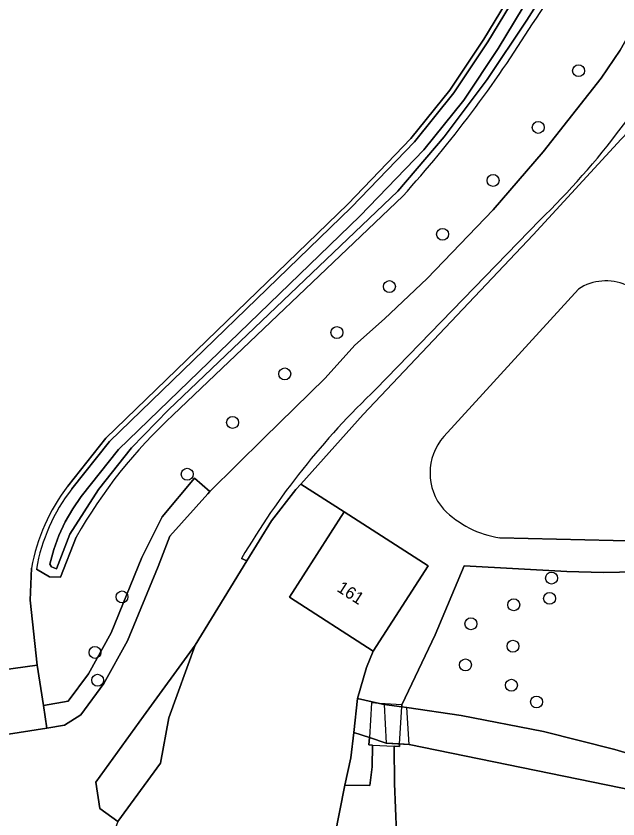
# Model space of a CAD drawing. Extents: x 160203 to 161530, y 379528 to 381797.
# Drawn here: x 161183.5 to 161232.8, y 381526.6 to 381592.4 of the extents above; entities that cross this region are included whole.
import ezdxf

# ---------------------------------------------------------------- set-up
doc = ezdxf.new("R2010")
doc.units = 0
for name, color, linetype in [('IMGEO_Boom', 7, 'Continuous'), ('IMGEO_Dek', 7, 'Continuous'), ('IMGEO_Erf', 7, 'Continuous'), ('IMGEO_Grasland_agrarisch', 7, 'Continuous'), ('IMGEO_Greppel_droge_sloot', 7, 'Continuous'), ('IMGEO_Groenvoorziening', 7, 'Continuous'), ('IMGEO_Hek', 7, 'Continuous'), ('IMGEO_Oever', 7, 'Continuous'), ('IMGEO_Pand', 7, 'Continuous'), ('IMGEO_Pand_nummerreeks', 7, 'Continuous'), ('IMGEO_Parkeervlak_onverhard', 7, 'Continuous'), ('IMGEO_Rijbaan_lokaal_halfverhard', 7, 'Continuous'), ('IMGEO_Terreindeel_open', 7, 'Continuous'), ('IMGEO_Voetpad_halfverhard', 7, 'Continuous'), ('IMGEO_Voetpad_open', 7, 'Continuous'), ('IMGEO_Waterloop', 7, 'Continuous')]:
    doc.layers.add(name, color=color, linetype=linetype)

msp = doc.modelspace()

# ---------------------------------------------------------------- linework, layer by layer
at = {"layer": 'IMGEO_Boom'}
for centre in [(161229.579, 381587.893), (161226.275, 381583.246), (161222.568, 381578.898), (161218.436, 381574.484), (161214.075, 381570.201), (161209.773, 381566.436), (161205.5, 381563.04), (161201.222, 381559.066), (161197.504, 381554.818), (161227.359, 381546.313), (161192.162, 381544.771), (161227.202, 381544.651), (161224.261, 381544.123), (161220.754, 381542.565), (161224.2, 381540.73), (161189.947, 381540.223), (161220.308, 381539.195), (161190.165, 381537.937), (161224.069, 381537.527), (161226.13, 381536.158)]:
    msp.add_circle(centre, 0.489, dxfattribs=at)
at = {"layer": 'IMGEO_Dek'}
msp.add_lwpolyline([(161215.491, 381535.695), (161213.654, 381535.955), (161213.816, 381532.783), (161215.681, 381532.68)], close=True, dxfattribs=at)
at = {"layer": 'IMGEO_Erf'}
for points in [[(161211.157, 381533.665), (161211.469, 381536.442), (161212.21, 381538.985), (161212.757, 381540.324), (161205.883, 381544.74), (161210.375, 381551.732), (161206.814, 381554.02), (161206.411, 381553.571), (161204.416, 381551.007), (161202.39, 381547.713), (161198.146, 381540.815), (161195.989, 381534.87), (161195.313, 381531.157), (161191.823, 381526.354), (161191.445, 381525.301), (161202.211, 381516.827), (161203.964, 381516.191), (161204.987, 381515.865)], [(161207.728, 381517.513), (161208.473, 381520.39), (161209.574, 381525.043), (161210.409, 381529.347), (161210.923, 381531.58), (161211.157, 381533.665)], [(161243.648, 381522.388), (161234.442, 381523.748), (161235.303, 381528.654), (161215.681, 381532.68), (161214.904, 381532.723), (161214.891, 381532.504), (161214.453, 381532.53), (161214.49, 381529.478), (161214.645, 381525.446)]]:
    msp.add_lwpolyline(points, dxfattribs=at)
msp.add_lwpolyline([(161239.555, 381546.932), (161231.604, 381546.782), (161228.626, 381546.844), (161220.209, 381547.303), (161217.824, 381541.649), (161215.091, 381535.937), (161215.08, 381535.753), (161215.491, 381535.695), (161219.961, 381535.064), (161226.708, 381533.737), (161232.541, 381532.266), (161241.843, 381529.484), (161241.388, 381527.254), (161244.155, 381526.617), (161244.387, 381528.891), (161243.192, 381529.19)], close=True, dxfattribs=at)
at = {"layer": 'IMGEO_Grasland_agrarisch'}
for points in [[(161187.721, 381553.858), (161190.849, 381557.782), (161210.662, 381576.954), (161215.837, 381582.329), (161219.031, 381586.302), (161221.809, 381590.463), (161225.833, 381597.115)], [(161173.282, 381538.852), (161177.913, 381538.161), (161185.198, 381539.171), (161184.627, 381544.503), (161184.749, 381547.119)]]:
    msp.add_lwpolyline(points, dxfattribs=at)
msp.add_arc((161200.021, 381544.409), 15.511, 142.46744, 169.93617, dxfattribs=at)
at = {"layer": 'IMGEO_Greppel_droge_sloot'}
msp.add_lwpolyline([(161226.708, 381533.737), (161219.961, 381535.064), (161215.491, 381535.695), (161215.08, 381535.753), (161213.654, 381535.955), (161213.255, 381536.044), (161211.469, 381536.442), (161211.157, 381533.665), (161212.435, 381533.241), (161213.816, 381532.783), (161214.904, 381532.723), (161215.681, 381532.68), (161235.303, 381528.654), (161241.388, 381527.254), (161241.843, 381529.484), (161232.541, 381532.266)], close=True, dxfattribs=at)
at = {"layer": 'IMGEO_Groenvoorziening'}
for points in [[(161225.833, 381597.115), (161221.809, 381590.463), (161219.031, 381586.302), (161215.837, 381582.329), (161210.662, 381576.954), (161190.849, 381557.782), (161187.721, 381553.858)], [(161188.038, 381553.614), (161191.146, 381557.512), (161210.945, 381576.671), (161216.138, 381582.064), (161219.354, 381586.065), (161222.146, 381590.248), (161226.169, 381596.896)], [(161184.749, 381547.119), (161184.627, 381544.503), (161185.198, 381539.171), (161185.718, 381535.87), (161187.741, 381536.214), (161189.402, 381538.474), (161191.261, 381541.833), (161193.788, 381547.994), (161195.446, 381551.339), (161198.105, 381554.506), (161199.361, 381553.398), (161203.79, 381557.784), (161208.81, 381562.683), (161211.247, 381565.413), (161213.675, 381567.547), (161217.179, 381570.852), (161222.579, 381576.491), (161226.67, 381581.233), (161231.422, 381587.275), (161232.976, 381589.575), (161234.151, 381591.661)], [(161225.846, 381574.443), (161233.08, 381582.276), (161233.636, 381582.878), (161236.438, 381586.919), (161238.922, 381591.354), (161241.755, 381589.979), (161242.021, 381590.504)], [(161215.182, 381577.621), (161196.35, 381559.7)], [(161226.392, 381575.639), (161212.975, 381561.79)], [(161201.957, 381547.922), (161202.39, 381547.713), (161204.416, 381551.007), (161206.411, 381553.571), (161206.814, 381554.02), (161211.93, 381559.722), (161225.846, 381574.443)], [(161188.404, 381549.668), (161187.126, 381546.387), (161186.225, 381546.41), (161185.142, 381547.049)]]:
    msp.add_lwpolyline(points, dxfattribs=at)
for points in [[(161195.112, 381547.262), (161196.083, 381549.75), (161199.181, 381553.219), (161199.361, 381553.398), (161198.105, 381554.506), (161195.446, 381551.339), (161193.788, 381547.994), (161191.261, 381541.833), (161189.402, 381538.474), (161187.741, 381536.214), (161185.718, 381535.87), (161186.01, 381534.021), (161187.457, 381534.249), (161188.786, 381535.102), (161190.668, 381537.663), (161192.616, 381541.183)], [(161195.989, 381534.87), (161198.146, 381540.815), (161193.916, 381535.003), (161190.019, 381529.576), (161190.336, 381527.431), (161191.823, 381526.354), (161195.313, 381531.157)], [(161212.689, 381532.633), (161212.401, 381532.649), (161212.435, 381533.241), (161211.157, 381533.665), (161210.923, 381531.58), (161210.409, 381529.347), (161212.478, 381529.311), (161212.664, 381530.847)]]:
    msp.add_lwpolyline(points, close=True, dxfattribs=at)
for centre, radius, start, end in [((161191.808, 381615.597), 41.53, 324.92405, 349.91861), ((161139.756, 381645.406), 101.41, 318.05414, 328.04252), ((161181.101, 381622.343), 65.058, 314.12027, 331.92021), ((161256.359, 381516.011), 63.071, 133.46135, 149.60501), ((161225.196, 381528.689), 42.352, 132.92866, 150.30828), ((161200.021, 381544.409), 15.511, 142.46744, 169.93617), ((161200.028, 381544.404), 15.119, 142.46978, 169.92306)]:
    msp.add_arc(centre, radius, start, end, dxfattribs=at)
at = {"layer": 'IMGEO_Hek'}
for points in [[(161187.721, 381553.858), (161190.849, 381557.782), (161210.662, 381576.954), (161215.837, 381582.329), (161219.031, 381586.302), (161221.809, 381590.463), (161225.833, 381597.115)], [(161184.749, 381547.119), (161184.627, 381544.503), (161185.198, 381539.171)], [(161185.198, 381539.171), (161177.913, 381538.161), (161173.282, 381538.852), (161167.132, 381539.77)]]:
    msp.add_lwpolyline(points, dxfattribs=at)
msp.add_arc((161200.021, 381544.409), 15.511, 142.46744, 169.93617, dxfattribs=at)
at = {"layer": 'IMGEO_Oever'}
for points in [[(161226.169, 381596.896), (161222.146, 381590.248), (161219.354, 381586.065), (161216.138, 381582.064), (161210.945, 381576.671), (161191.146, 381557.512), (161188.038, 381553.614)], [(161227.251, 381595.055), (161225.325, 381592.043), (161222.083, 381587.165), (161218.563, 381582.484), (161214.777, 381578.014), (161195.963, 381560.111), (161192.933, 381556.99), (161190.233, 381553.579), (161187.893, 381549.911), (161186.791, 381547.082), (161186.386, 381547.239), (161186.243, 381547.464), (161186.562, 381548.653), (161186.983, 381549.809), (161187.504, 381550.925), (161188.119, 381551.99), (161188.825, 381552.998), (161191.887, 381556.839), (161211.652, 381575.965), (161216.889, 381581.403), (161220.16, 381585.474), (161222.989, 381589.712), (161227.015, 381596.365)], [(161196.35, 381559.7), (161215.182, 381577.621)], [(161185.142, 381547.049), (161186.225, 381546.41), (161187.126, 381546.387), (161188.404, 381549.668)]]:
    msp.add_lwpolyline(points, dxfattribs=at)
for centre, radius, start, end in [((161191.808, 381615.597), 41.53, 324.92405, 349.91861), ((161139.756, 381645.406), 101.41, 318.05414, 328.04252), ((161225.196, 381528.689), 42.352, 132.92866, 150.30828), ((161200.028, 381544.404), 15.119, 142.46978, 169.92306)]:
    msp.add_arc(centre, radius, start, end, dxfattribs=at)
at = {"layer": 'IMGEO_Pand'}
msp.add_lwpolyline([(161212.757, 381540.324), (161217.249, 381547.315), (161210.375, 381551.732), (161205.883, 381544.74)], close=True, dxfattribs=at)
at = {"layer": 'IMGEO_Parkeervlak_onverhard'}
msp.add_lwpolyline([(161185.718, 381535.87), (161185.198, 381539.171), (161177.913, 381538.161), (161173.282, 381538.852), (161173.24, 381532.012), (161186.01, 381534.021)], close=True, dxfattribs=at)
at = {"layer": 'IMGEO_Rijbaan_lokaal_halfverhard'}
for points in [[(161234.151, 381591.661), (161232.976, 381589.575), (161231.422, 381587.275), (161226.67, 381581.233), (161222.579, 381576.491), (161217.179, 381570.852), (161213.675, 381567.547), (161211.247, 381565.413), (161208.81, 381562.683), (161203.79, 381557.784), (161199.361, 381553.398), (161199.181, 381553.219), (161196.083, 381549.75), (161195.112, 381547.262), (161192.616, 381541.183), (161190.668, 381537.663), (161188.786, 381535.102), (161187.457, 381534.249), (161186.01, 381534.021), (161173.24, 381532.012), (161172.893, 381531.953), (161173.103, 381525.16)], [(161212.975, 381561.79), (161226.392, 381575.639)], [(161191.823, 381526.354), (161190.336, 381527.431), (161190.019, 381529.576), (161193.916, 381535.003), (161198.146, 381540.815), (161202.39, 381547.713), (161201.957, 381547.922)]]:
    msp.add_lwpolyline(points, dxfattribs=at)
for centre, radius, start, end in [((161181.101, 381622.343), 65.058, 314.12027, 331.92021), ((161256.359, 381516.011), 63.071, 133.46135, 149.60501)]:
    msp.add_arc(centre, radius, start, end, dxfattribs=at)
at = {"layer": 'IMGEO_Terreindeel_open'}
for points in [[(161229.57, 381570.001), (161218.524, 381557.919)], [(161223.114, 381549.615), (161234.73, 381549.336)]]:
    msp.add_lwpolyline(points, dxfattribs=at)
for centre, radius, start, end in [((161231.806, 381566.605), 4.066, 8.45385, 123.36658), ((161221.963, 381554.928), 4.558, 138.97927, 220.82882), ((161224.373, 381557.798), 8.279, 224.95837, 261.25576)]:
    msp.add_arc(centre, radius, start, end, dxfattribs=at)
at = {"layer": 'IMGEO_Voetpad_halfverhard'}
for points in [[(161233.08, 381582.276), (161225.846, 381574.443), (161211.93, 381559.722), (161206.814, 381554.02), (161210.375, 381551.732), (161217.249, 381547.315), (161212.757, 381540.324), (161212.21, 381538.985), (161211.469, 381536.442), (161213.255, 381536.044), (161213.654, 381535.955), (161215.08, 381535.753), (161215.091, 381535.937), (161217.824, 381541.649), (161220.209, 381547.303), (161228.626, 381546.844), (161231.604, 381546.782), (161239.555, 381546.932)], [(161218.524, 381557.919), (161229.57, 381570.001)], [(161234.73, 381549.336), (161223.114, 381549.615)], [(161214.645, 381525.446), (161214.49, 381529.478), (161214.453, 381532.53), (161214.891, 381532.504), (161214.904, 381532.723), (161213.816, 381532.783), (161212.435, 381533.241), (161212.401, 381532.649), (161212.689, 381532.633), (161212.664, 381530.847), (161212.478, 381529.311), (161210.409, 381529.347), (161209.574, 381525.043), (161211.098, 381525.496), (161211.761, 381525.547), (161212.369, 381525.465)]]:
    msp.add_lwpolyline(points, dxfattribs=at)
for centre, radius, start, end in [((161231.806, 381566.605), 4.066, 8.45385, 123.36658), ((161221.963, 381554.928), 4.558, 138.97927, 220.82882), ((161224.373, 381557.798), 8.279, 224.95837, 261.25576)]:
    msp.add_arc(centre, radius, start, end, dxfattribs=at)
at = {"layer": 'IMGEO_Voetpad_open'}
msp.add_lwpolyline([(161215.08, 381535.753), (161215.091, 381535.937), (161213.255, 381536.044), (161212.601, 381536.082), (161212.435, 381533.241), (161212.401, 381532.649), (161212.689, 381532.633), (161214.453, 381532.53), (161214.891, 381532.504), (161214.904, 381532.723)], close=True, dxfattribs=at)
at = {"layer": 'IMGEO_Waterloop'}
msp.add_lwpolyline([(161227.015, 381596.365), (161222.989, 381589.712), (161220.16, 381585.474), (161216.889, 381581.403), (161211.652, 381575.965), (161191.887, 381556.839), (161188.825, 381552.998), (161188.119, 381551.99), (161187.504, 381550.925), (161186.983, 381549.809), (161186.562, 381548.653), (161186.243, 381547.464), (161186.386, 381547.239), (161186.791, 381547.082), (161187.893, 381549.911), (161190.233, 381553.579), (161192.933, 381556.99), (161195.963, 381560.111), (161214.777, 381578.014), (161218.563, 381582.484), (161222.083, 381587.165), (161225.325, 381592.043), (161227.251, 381595.055)], dxfattribs=at)

# ---------------------------------------------------------------- texts
at = {"layer": 'IMGEO_Pand_nummerreeks'}
msp.add_text('161', height=1, rotation=327.28247, dxfattribs=at).set_placement((161209.695, 381545.287))

doc.saveas('drawing.dxf')
